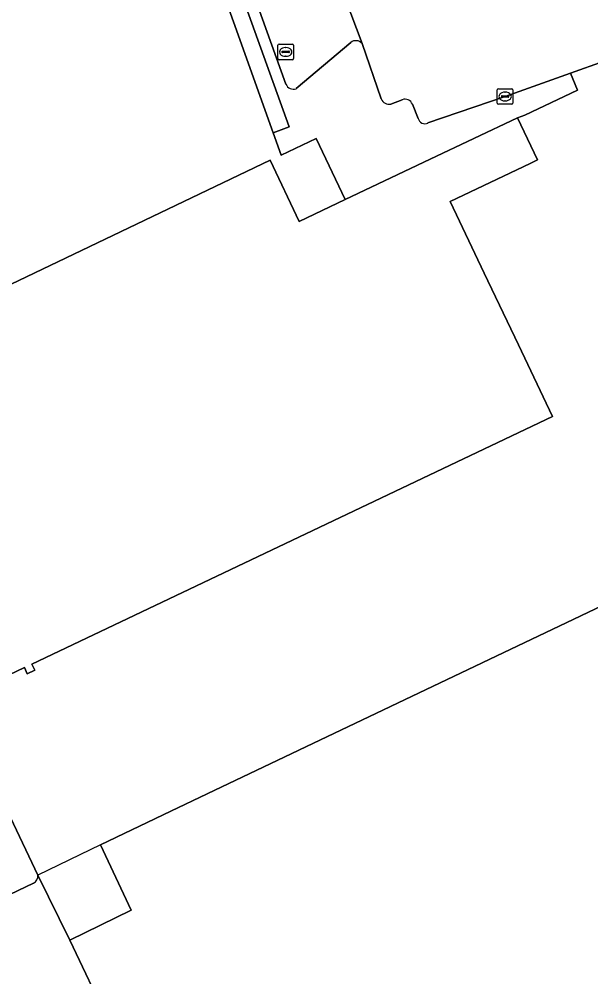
# Model space of a CAD drawing. Extents: x 157692 to 159674, y 381452 to 383291.
# Drawn here: x 159350.2 to 159386.8, y 382738.3 to 382799.7 of the extents above; entities that cross this region are included whole.
import ezdxf

# ---------------------------------------------------------------- set-up
doc = ezdxf.new("R2010")
doc.units = 0
for name, color, linetype in [('IMGEO_Erf', 7, 'Continuous'), ('IMGEO_Groenvoorziening', 7, 'Continuous'), ('IMGEO_Hek', 7, 'Continuous'), ('IMGEO_Kolk', 7, 'Continuous'), ('IMGEO_Muur', 7, 'Continuous'), ('IMGEO_Pand', 7, 'Continuous'), ('IMGEO_Pand_overbouw', 7, 'Continuous'), ('IMGEO_Parkeervlak_gesloten', 7, 'Continuous'), ('IMGEO_Parkeervlak_open', 7, 'Continuous'), ('IMGEO_Rijbaan_lokaal_gesloten', 7, 'Continuous'), ('IMGEO_Rioolput', 7, 'Continuous'), ('IMGEO_Verkeerseiland_open', 7, 'Continuous')]:
    doc.layers.add(name, color=color, linetype=linetype)

msp = doc.modelspace()

# ---------------------------------------------------------------- linework, layer by layer
at = {"layer": 'IMGEO_Erf'}
for points in [[(159310.468, 382832.212), (159302.256, 382792.532), (159301.242, 382787.635), (159334.327, 382780.83), (159335.985, 382777.323), (159339.153, 382770.625), (159339.488, 382771.538), (159341.544, 382777.347), (159341.852, 382778.219), (159342.109, 382778.114), (159341.929, 382777.604), (159345.311, 382779.187), (159344.96, 382779.982), (159344.272, 382779.664), (159344.09, 382780.045), (159348.603, 382782.199), (159366.247, 382790.619), (159368.111, 382786.7), (159371.064, 382788.104), (159369.198, 382792.027), (159366.952, 382790.955), (159366.441, 382792.387), (159353.633, 382828.278)], [(159387.662, 382796.981), (159385.493, 382796.206), (159385.941, 382795.126), (159382.566, 382793.522), (159382.1, 382793.352), (159383.389, 382790.643), (159382.906, 382790.414), (159377.789, 382787.981), (159379.975, 382783.384), (159382.161, 382778.787), (159384.346, 382774.191), (159350.986, 382758.332), (159351.172, 382757.943), (159350.684, 382757.712), (159350.5, 382758.101), (159346.066, 382755.994)], [(159349.619, 382748.503), (159351.366, 382744.801), (159353.404, 382740.635), (159357.351, 382742.544), (159355.381, 382746.742), (159359.895, 382748.894), (159362.215, 382750), (159403.786, 382769.816)]]:
    msp.add_lwpolyline(points, dxfattribs=at)
at = {"layer": 'IMGEO_Groenvoorziening'}
for points in [[(159354.574, 382828.617), (159367.464, 382792.762), (159366.441, 382792.387), (159366.952, 382790.955), (159369.198, 382792.027), (159371.064, 382788.104), (159376.501, 382790.69), (159382.1, 382793.352), (159382.566, 382793.522), (159385.941, 382795.126), (159385.493, 382796.206), (159381.308, 382794.71), (159376.365, 382793.011)], [(159367.265, 382795.497), (159365.159, 382801.359), (159358.246, 382820.648), (159356.814, 382824.632)], [(159371.416, 382798.175), (159367.913, 382795.212)], [(159373.356, 382794.552), (159372.138, 382798.106)], [(159374.711, 382794.505), (159373.989, 382794.221)], [(159375.731, 382793.3), (159375.366, 382794.211)]]:
    msp.add_lwpolyline(points, dxfattribs=at)
for centre, radius, start, end in [((159371.742, 382797.771), 0.519, 40.1864, 128.89549), ((159367.733, 382795.682), 0.504, 201.60539, 290.9134), ((159373.871, 382794.767), 0.558, 202.63911, 282.15014), ((159374.887, 382794.02), 0.516, 21.72794, 109.92573), ((159376.172, 382793.427), 0.459, 196.06218, 294.92741)]:
    msp.add_arc(centre, radius, start, end, dxfattribs=at)
at = {"layer": 'IMGEO_Hek'}
msp.add_lwpolyline([(159366.441, 382792.387), (159366.952, 382790.955), (159369.198, 382792.027), (159371.064, 382788.104)], dxfattribs=at)
at = {"layer": 'IMGEO_Kolk'}
for p, q in [((159380.807, 382794.284), (159380.807, 382795.136)), ((159380.882, 382795.21), (159381.734, 382795.21)), ((159381.295, 382794.99), (159381.32, 382794.99)), ((159381.808, 382795.136), (159381.808, 382794.284)), ((159381.066, 382794.704), (159381.066, 382794.716)), ((159381.504, 382794.667), (159381.106, 382794.667)), ((159381.109, 382794.753), (159381.507, 382794.753)), ((159381.318, 382794.43), (159381.293, 382794.43)), ((159381.55, 382794.716), (159381.55, 382794.704)), ((159381.734, 382794.21), (159380.882, 382794.21))]:
    msp.add_line(p, q, dxfattribs=at)
for points in [[(159380.807, 382794.284), (159380.807, 382795.136)], [(159380.882, 382795.21), (159381.734, 382795.21)], [(159381.808, 382795.136), (159381.808, 382794.284)], [(159381.734, 382794.21), (159380.882, 382794.21)]]:
    msp.add_lwpolyline(points, dxfattribs=at)
for centre, radius, start, end in [((159380.884, 382795.134), 0.0765, 91.55205, 178.44795), ((159380.884, 382795.134), 0.0765, 91.55205, 178.44795), ((159381.732, 382795.134), 0.0765, 1.55205, 88.44795), ((159381.732, 382795.134), 0.0765, 1.55205, 88.44795), ((159381.106, 382794.713), 0.0403, 85.87752, 175.75265), ((159381.103, 382794.703), 0.0366, 178.93798, 274.71019), ((159381.507, 382794.71), 0.043, 264.86636, 352.45326), ((159381.511, 382794.715), 0.0386, 1.73085, 96.63898), ((159380.884, 382794.286), 0.0765, 181.55205, 268.44795), ((159380.884, 382794.286), 0.0765, 181.55205, 268.44795), ((159381.732, 382794.286), 0.0765, 271.55205, 358.44795), ((159381.732, 382794.286), 0.0765, 271.55205, 358.44795)]:
    msp.add_arc(centre, radius, start, end, dxfattribs=at)
for centre, major_axis, ratio, start_param, end_param in [((159381.294, 382794.71), (-0.387, 0.002), 0.722429, 4.712389, 7.853982), ((159381.319, 382794.71), (-0.39, 0.002), 0.717154, 1.570796, 4.712389)]:
    msp.add_ellipse(centre, major_axis=major_axis, ratio=ratio, start_param=start_param, end_param=end_param, dxfattribs=at)
at = {"layer": 'IMGEO_Muur'}
msp.add_lwpolyline([(159353.633, 382828.278), (159366.441, 382792.387), (159367.464, 382792.762), (159354.574, 382828.617)], close=True, dxfattribs=at)
at = {"layer": 'IMGEO_Pand'}
msp.add_lwpolyline([(159346.066, 382755.994), (159350.5, 382758.101), (159350.684, 382757.712), (159351.172, 382757.943), (159350.986, 382758.332), (159384.346, 382774.191), (159382.161, 382778.787), (159379.975, 382783.384), (159377.789, 382787.981), (159382.906, 382790.414), (159383.389, 382790.643), (159382.1, 382793.352), (159376.501, 382790.69), (159371.064, 382788.104), (159368.111, 382786.7), (159366.247, 382790.619), (159348.603, 382782.199)], dxfattribs=at)
msp.add_lwpolyline([(159355.877, 382735.454), (159357.764, 382731.501), (159375.434, 382694.486), (159377.419, 382690.329), (159379.523, 382685.921), (159380.31, 382686.296), (159384.038, 382688.072), (159431.906, 382710.873), (159413.24, 382750), (159403.786, 382769.816), (159362.215, 382750), (159359.895, 382748.894), (159355.381, 382746.742), (159357.351, 382742.544), (159353.404, 382740.635)], close=True, dxfattribs=at)
at = {"layer": 'IMGEO_Pand_overbouw'}
msp.add_lwpolyline([(159355.381, 382746.742), (159351.366, 382744.801), (159353.404, 382740.635), (159357.351, 382742.544)], close=True, dxfattribs=at)
at = {"layer": 'IMGEO_Parkeervlak_gesloten'}
for points in [[(159372.138, 382798.106), (159360.631, 382828.612)], [(159356.814, 382824.632), (159358.246, 382820.648), (159365.159, 382801.359), (159367.265, 382795.497)], [(159367.913, 382795.212), (159371.416, 382798.175)]]:
    msp.add_lwpolyline(points, dxfattribs=at)
for centre, radius, start, end in [((159371.742, 382797.771), 0.519, 40.1864, 128.89549), ((159367.733, 382795.682), 0.504, 201.60539, 290.9134)]:
    msp.add_arc(centre, radius, start, end, dxfattribs=at)
at = {"layer": 'IMGEO_Parkeervlak_open'}
for points in [[(159353.404, 382740.635), (159351.366, 382744.801)], [(159351.084, 382744.288), (159342.015, 382739.954), (159341.072, 382739.509), (159342.135, 382738.166), (159343.778, 382736.043), (159344.878, 382734.57), (159345.97, 382733.124), (159347.233, 382731.361), (159347.274, 382731.305), (159355.877, 382735.454), (159353.404, 382740.635)]]:
    msp.add_lwpolyline(points, dxfattribs=at)
msp.add_arc((159350.864, 382744.743), 0.506, 295.84365, 6.56049, dxfattribs=at)
at = {"layer": 'IMGEO_Rijbaan_lokaal_gesloten'}
for points in [[(159405.088, 382841.517), (159404.923, 382841.503), (159364.28, 382842.028), (159363.594, 382842.039), (159360.631, 382828.612), (159372.138, 382798.106), (159373.356, 382794.552)], [(159376.365, 382793.011), (159381.308, 382794.71), (159385.493, 382796.206), (159387.662, 382796.981)], [(159373.989, 382794.221), (159374.711, 382794.505)], [(159375.366, 382794.211), (159375.731, 382793.3)]]:
    msp.add_lwpolyline(points, dxfattribs=at)
for centre, radius, start, end in [((159373.871, 382794.767), 0.558, 202.63911, 282.15014), ((159374.887, 382794.02), 0.516, 21.72794, 109.92573), ((159376.172, 382793.427), 0.459, 196.06218, 294.92741)]:
    msp.add_arc(centre, radius, start, end, dxfattribs=at)
at = {"layer": 'IMGEO_Rioolput'}
for p, q in [((159366.824, 382798.066), (159367.676, 382798.066)), ((159366.749, 382797.14), (159366.749, 382797.992)), ((159367.008, 382797.56), (159367.008, 382797.572)), ((159367.446, 382797.523), (159367.048, 382797.523)), ((159367.051, 382797.609), (159367.449, 382797.609)), ((159367.237, 382797.846), (159367.262, 382797.846)), ((159367.492, 382797.572), (159367.492, 382797.56)), ((159367.75, 382797.992), (159367.75, 382797.14)), ((159367.676, 382797.066), (159366.824, 382797.066)), ((159367.26, 382797.286), (159367.235, 382797.286))]:
    msp.add_line(p, q, dxfattribs=at)
for points in [[(159366.824, 382798.066), (159367.676, 382798.066)], [(159366.749, 382797.14), (159366.749, 382797.992)], [(159367.75, 382797.992), (159367.75, 382797.14)], [(159367.676, 382797.066), (159366.824, 382797.066)]]:
    msp.add_lwpolyline(points, dxfattribs=at)
for centre, radius, start, end in [((159366.826, 382797.99), 0.0765, 91.55205, 178.44795), ((159366.826, 382797.99), 0.0765, 91.55205, 178.44795), ((159367.674, 382797.99), 0.0765, 1.55205, 88.44795), ((159367.674, 382797.99), 0.0765, 1.55205, 88.44795), ((159367.048, 382797.569), 0.0403, 85.87752, 175.75265), ((159367.045, 382797.559), 0.0366, 178.93798, 274.71019), ((159367.449, 382797.566), 0.043, 264.86636, 352.45326), ((159367.453, 382797.571), 0.0386, 1.73085, 96.63898), ((159366.826, 382797.142), 0.0765, 181.55205, 268.44795), ((159366.826, 382797.142), 0.0765, 181.55205, 268.44795), ((159367.674, 382797.142), 0.0765, 271.55205, 358.44795), ((159367.674, 382797.142), 0.0765, 271.55205, 358.44795)]:
    msp.add_arc(centre, radius, start, end, dxfattribs=at)
for centre, major_axis, ratio, start_param, end_param in [((159367.236, 382797.566), (-0.387, 0.002), 0.722429, 4.712389, 7.853982), ((159367.261, 382797.566), (-0.39, 0.002), 0.717154, 1.570796, 4.712389)]:
    msp.add_ellipse(centre, major_axis=major_axis, ratio=ratio, start_param=start_param, end_param=end_param, dxfattribs=at)
at = {"layer": 'IMGEO_Verkeerseiland_open'}
for points in [[(159351.366, 382744.801), (159349.619, 382748.503)], [(159342.015, 382739.954), (159351.084, 382744.288)]]:
    msp.add_lwpolyline(points, dxfattribs=at)
msp.add_arc((159350.864, 382744.743), 0.506, 295.84365, 6.56049, dxfattribs=at)

doc.saveas('drawing.dxf')
